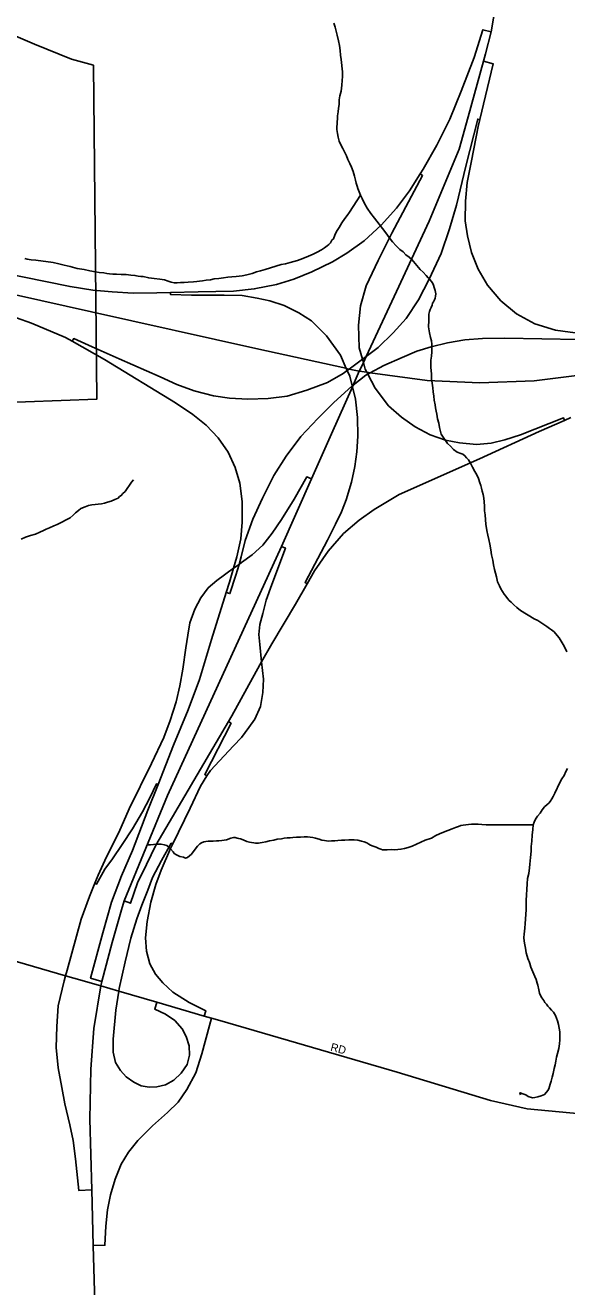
# Model space of a CAD drawing. Extents: x 2010165 to 2382125, y 1060529 to 1407316.
# Drawn here: x 2200589 to 2203970, y 1236646 to 1244530 of the extents above; entities that cross this region are included whole.
import ezdxf

# ---------------------------------------------------------------- set-up
doc = ezdxf.new("R2010")
doc.units = 0
for name, color, linetype in [('GM_X_City_Street', 7, 'Continuous'), ('GM_X_City_Street_Text', 7, 'Continuous'), ('GM_X_Corporation', 7, 'Continuous'), ('GM_X_Interchange_Ramps', 7, 'Continuous'), ('GM_X_Interstate_Route', 7, 'Continuous'), ('GM_X_Minor_River', 7, 'Continuous')]:
    doc.layers.add(name, color=color, linetype=linetype)

msp = doc.modelspace()

# ---------------------------------------------------------------- linework, layer by layer
at = {"layer": 'GM_X_City_Street'}
for points in [[(2200490.6, 1238690.6), (2200841.5, 1238589.3), (2200893.3, 1238574.3)], [(2200893.3, 1238574.3), (2201061.2, 1238525.8), (2201172.9, 1238493.3), (2201411.1, 1238424), (2201706.8, 1238337.8), (2201753, 1238324.4), (2201804.2, 1238309.5)], [(2201804.2, 1238309.5), (2202910.5, 1237987.4), (2203494.9, 1237808.8), (2203722.2, 1237758), (2204055, 1237725.6), (2204333.7, 1237698.8)]]:
    msp.add_lwpolyline(points, dxfattribs=at)
at = {"layer": 'GM_X_Corporation'}
for points in [[(2200349.5, 1244537.5), (2200647.2, 1244412.3), (2200878.4, 1244318.5), (2201015, 1244279.8), (2201036, 1242192.1), (2198138.5, 1242084.4), (2196573.6, 1242036.6), (2196545.5, 1243492.5), (2195034.7, 1243442.4)], [(2198280.5, 1234083.9), (2198183.7, 1239614.7), (2198138.5, 1242084.4), (2201036, 1242192.1), (2201015, 1244279.8), (2200878.4, 1244318.5), (2200647.2, 1244412.3), (2200349.5, 1244537.5)]]:
    msp.add_lwpolyline(points, dxfattribs=at)
at = {"layer": 'GM_X_Interchange_Ramps'}
for points in [[(2203498.3, 1244488.9), (2203446.7, 1244501.5), (2203392, 1244327), (2203311.5, 1244116.9), (2203241.1, 1243942.6), (2203159.8, 1243779.8), (2203073.3, 1243629.3), (2203054.8, 1243600.1), (2202988, 1243495.4), (2202907.6, 1243386.8), (2202810.5, 1243279.5), (2202706, 1243183), (2202597.8, 1243105.9), (2202506.6, 1243050), (2202378.6, 1242987.9), (2202267.1, 1242943.3), (2202157.6, 1242909.7), (2202019.1, 1242881.4), (2201889.2, 1242868.5), (2201668.8, 1242863.2), (2201496, 1242859.4), (2201410.9, 1242857.6), (2201263.2, 1242854.9), (2201132.3, 1242863.8), (2201012.1, 1242873.2), (2200869.2, 1242896.2), (2200128.4, 1243046.7)], [(2205066.3, 1242577.5), (2205044.2, 1242674.5), (2204766.1, 1242630.3), (2204514.8, 1242602.2), (2204483.8, 1242600.1), (2204280.5, 1242586.8), (2204271.5, 1242587.4), (2204069, 1242601.5), (2203900.1, 1242624), (2203770.1, 1242664.3), (2203656, 1242725.5), (2203557.7, 1242807.5), (2203475.8, 1242906.2), (2203416.6, 1243006), (2203375.4, 1243110.3), (2203351.1, 1243212.8), (2203336, 1243308.2), (2203338, 1243430.8), (2203349.2, 1243546.5), (2203376.3, 1243682.9), (2203417.8, 1243896), (2203428.2, 1243939.8), (2203511.6, 1244288.3), (2203451.1, 1244305)], [(2200882.5, 1242554.4), (2200892.3, 1242571.5), (2201006.5, 1242520.7), (2201176.1, 1242445.7), (2201430.9, 1242331.8), (2201535.4, 1242284.9), (2201644.4, 1242245), (2201763.7, 1242213.1), (2201864.6, 1242198.2), (2201978.6, 1242191.9), (2202105.1, 1242197.1), (2202223.6, 1242212.4), (2202346.5, 1242249.5), (2202476.2, 1242296.9), (2202574.5, 1242352.6), (2202599.6, 1242371.4), (2202612.4, 1242380.9), (2202694.9, 1242442.7), (2202718.3, 1242460.2), (2202793.1, 1242516.2), (2202887.3, 1242606.7), (2202966.6, 1242697.1), (2203043.6, 1242813.8), (2203111.9, 1242943.5), (2203185.8, 1243104.1), (2203237.4, 1243257.1), (2203281.2, 1243405.5), (2203340.9, 1243649.2), (2203414.1, 1243943.1), (2203428.2, 1243939.8)], [(2203054.8, 1243600.1), (2203070.1, 1243590.4), (2202877.2, 1243229.5), (2202792.2, 1243058.5), (2202718.4, 1242900.8), (2202682.1, 1242776.5), (2202670.2, 1242655.7), (2202675, 1242513.1), (2202694.9, 1242442.7), (2202700.6, 1242422.2), (2202712.3, 1242380.9), (2202722.7, 1242360.5), (2202728.3, 1242349.4), (2202773.3, 1242261.1), (2202858.2, 1242150.8), (2202937.9, 1242079.5), (2203023.9, 1242019), (2203117, 1241970.9), (2203213.1, 1241936), (2203301.1, 1241919.6), (2203406.3, 1241909.8), (2203497.6, 1241918.3), (2203582.5, 1241938.1), (2203681.5, 1241970.2), (2203950.3, 1242075.5), (2203956.9, 1242060.3)], [(2202348.6, 1241039), (2202336, 1241046.1), (2202475.4, 1241311.5), (2202527.2, 1241412.1), (2202563.2, 1241489.5), (2202592, 1241564.5), (2202627.1, 1241674.2), (2202647.8, 1241772.4), (2202660, 1241863.1), (2202664.8, 1241962.2), (2202663.8, 1242077.2), (2202651, 1242193.5), (2202631.8, 1242269.6), (2202630.3, 1242275.6), (2202614.9, 1242336.5), (2202599.6, 1242371.4), (2202593.7, 1242385.1), (2202557.5, 1242468.1), (2202470.7, 1242587.6), (2202375.6, 1242682.2), (2202297.5, 1242733), (2202205, 1242779), (2202116.7, 1242808.1), (2202037.2, 1242823.1), (2201943.5, 1242840), (2201832.1, 1242843.5), (2201627.6, 1242842.4), (2201496.3, 1242846.3), (2201496, 1242859.4)], [(2200441.9, 1242733.5), (2200629.4, 1242667.9), (2200841.7, 1242577.6), (2200882.5, 1242554.4), (2201084, 1242439.8), (2201528, 1242169.6), (2201635.6, 1242096), (2201718.4, 1242030.6), (2201794.6, 1241951.9), (2201855.3, 1241862.5), (2201899.5, 1241764.7), (2201929.7, 1241667.7), (2201943.5, 1241554), (2201943.4, 1241424.6), (2201935, 1241320), (2201910, 1241206.9), (2201889.7, 1241135.7), (2201864.8, 1241048.5), (2201844.6, 1240984.5), (2201752.2, 1240691.1), (2201677.7, 1240440.1), (2201607.1, 1240251.1), (2201514.4, 1240029.7), (2201419.8, 1239784.2), (2201355.1, 1239623.4), (2201258.4, 1239373.2), (2201190.9, 1239213.3), (2201128, 1239049.4), (2201073.8, 1238858), (2200997.1, 1238573.5), (2201068.3, 1238552.9)], [(2204044.6, 1242566.1), (2203583.8, 1242574.3), (2203443.2, 1242571.5), (2203334.3, 1242563.1), (2203226.4, 1242544.2), (2203124.1, 1242520.5), (2203033.9, 1242491.9), (2202942.2, 1242454.2), (2202828.6, 1242403.7), (2202743.5, 1242357.7), (2202728.3, 1242349.4), (2202715.8, 1242342.7), (2202636.9, 1242281), (2202630.3, 1242275.6), (2202513.9, 1242169.8), (2202416.1, 1242072.5), (2202310, 1241959.9), (2202217.8, 1241836.3), (2202142, 1241715.5), (2202069.9, 1241574.3), (2202010.4, 1241443), (2201962.4, 1241308.6), (2201938.1, 1241208.3), (2201923.9, 1241160.4), (2201903.7, 1241092.3), (2201867.5, 1240977.3), (2201844.6, 1240984.5)], [(2201207.4, 1239056.8), (2201246, 1239042.9), (2201290.2, 1239169.5), (2201346.5, 1239285.4), (2201404.6, 1239404.8), (2201487.5, 1239546.4), (2201857.3, 1240177.4), (2201878.4, 1240213.3), (2202030.4, 1240491.1), (2202064.6, 1240550.6), (2202129.7, 1240663.8), (2202276.5, 1240912.4), (2202348.6, 1241039), (2202394.9, 1241120.3), (2202479.6, 1241243), (2202576.5, 1241352.8), (2202674.5, 1241436.9), (2202767.8, 1241502.6), (2202923.4, 1241597.2), (2203424.9, 1241819.1), (2203797.8, 1241990.3), (2203956.9, 1242060.3), (2203996.5, 1242077.7)], [(2202376.8, 1241694), (2202346.6, 1241706.7), (2202268.3, 1241568.3), (2202190.2, 1241441.6), (2202130.3, 1241355.3), (2202073, 1241279.4), (2202006.6, 1241220.1), (2201940.4, 1241172.4), (2201923.9, 1241160.4), (2201889.7, 1241135.7), (2201784.5, 1241059.9), (2201731.2, 1241013.1), (2201684.7, 1240952.1), (2201648.8, 1240879.4), (2201617.6, 1240795.9), (2201603.8, 1240717.9), (2201591.6, 1240639), (2201573.5, 1240505), (2201555.1, 1240402.3), (2201531, 1240300.6), (2201495, 1240184.2), (2201454.3, 1240078.6), (2201377.1, 1239915.2), (2201239.2, 1239631.8), (2201173, 1239485.5), (2201096.8, 1239331.9), (2201045.2, 1239217.5), (2201024.3, 1239167), (2200990, 1239084.2), (2200938.8, 1238942.6), (2200851.9, 1238624.2), (2200841.5, 1238589.3)], [(2201706.8, 1238337.8), (2201716.5, 1238370.5), (2201612.7, 1238422.8), (2201511.7, 1238486.1), (2201448.9, 1238545.4), (2201402, 1238598.6), (2201368.1, 1238664.1), (2201345.4, 1238742.3), (2201339.7, 1238825.9), (2201350.6, 1238928.7), (2201372.4, 1239050.1), (2201404.5, 1239159.1), (2201437.9, 1239250.1), (2201496, 1239383.7), (2201510.2, 1239413.1), (2201618.4, 1239637.4), (2201683.4, 1239775), (2201723.8, 1239837.9), (2201745.8, 1239872.2), (2201802.3, 1239931.9), (2201889.5, 1240026.6), (2201940, 1240078), (2201985.5, 1240140.5), (2202022.7, 1240193.5), (2202058.7, 1240272.1), (2202073.7, 1240360.1), (2202075.8, 1240443.6), (2202064.6, 1240550.6), (2202053.3, 1240658.6), (2202048.3, 1240722.5), (2202054.8, 1240785.3), (2202072.4, 1240853.1), (2202094.2, 1240937.4), (2202129, 1241033.9), (2202213.6, 1241262.3), (2202190.1, 1241272.6)], [(2201723.8, 1239837.9), (2201709.6, 1239847), (2201874.1, 1240167.6), (2201857.3, 1240177.4)], [(2201419.8, 1239784.2), (2201408.6, 1239788.5), (2201367.4, 1239701.9), (2201321.3, 1239613.8), (2201260, 1239508.6), (2201193.9, 1239410.1), (2201134.5, 1239320.5), (2201085.5, 1239254.7), (2201054.8, 1239200), (2201035.1, 1239162.5), (2201024.3, 1239167)], [(2201411.1, 1238424), (2201398.3, 1238380.6), (2201464.7, 1238349.7), (2201522.6, 1238309.3), (2201568.1, 1238258.4), (2201594.8, 1238210.4), (2201612.7, 1238151), (2201615.4, 1238093.6), (2201600.2, 1238035), (2201562.5, 1237980.3), (2201516.2, 1237937.5), (2201465.5, 1237907.7), (2201411.6, 1237896.2), (2201363.9, 1237892.9), (2201313.4, 1237902.1), (2201268.2, 1237923.6), (2201220.2, 1237957.5), (2201183.9, 1237998.2), (2201153.5, 1238047.2), (2201138.9, 1238111.6), (2201138.7, 1238193.7), (2201154.5, 1238375.4), (2201172.9, 1238493.3), (2201175.4, 1238508.8), (2201213.1, 1238676.9), (2201249.2, 1238823.9), (2201286.5, 1238945.3), (2201316.6, 1239031.3), (2201354.6, 1239125.1), (2201384.7, 1239203.3), (2201439.8, 1239310.3), (2201500.8, 1239417.6), (2201510.2, 1239413.1)], [(2200841.5, 1238589.3), (2200832.2, 1238558.2), (2200795.7, 1238402.4), (2200786.4, 1238272.7), (2200783.3, 1238141.5), (2200794.2, 1238013.3), (2200816.8, 1237892.1), (2200837, 1237788.1), (2200867.3, 1237658.4), (2200889.1, 1237560.5), (2200903.1, 1237444.8), (2200923.4, 1237248.3), (2201006.1, 1237251.3)], [(2201014, 1236902.9), (2201086.3, 1236905.2), (2201092, 1237025), (2201102.5, 1237125.8), (2201121.2, 1237220.7), (2201150.5, 1237318.7), (2201188.5, 1237412.5), (2201233.2, 1237486.9), (2201293, 1237559.4), (2201383.4, 1237651.3), (2201477.3, 1237734.5), (2201543.1, 1237799.6), (2201598.8, 1237879), (2201654.8, 1237981.7), (2201691.7, 1238101.2), (2201739.6, 1238278.5), (2201753, 1238324.4)]]:
    msp.add_lwpolyline(points, dxfattribs=at)
at = {"layer": 'GM_X_Interstate_Route'}
for points in [[(2203462.9, 1244351), (2203498.3, 1244488.9), (2203558.5, 1244845.4), (2203594.1, 1245101.6), (2203618.5, 1245406.1), (2203618.5, 1245829.3), (2203606.3, 1246150.8), (2203593.9, 1246239.9)], [(2203354.6, 1243958.2), (2203451.1, 1244305), (2203462.9, 1244351)], [(2202906.8, 1242865.4), (2203111.3, 1243304.9), (2203298.2, 1243755.3), (2203354.6, 1243958.2)], [(2200368.8, 1242880.4), (2201003.5, 1242738.7)], [(2202689.9, 1242399.1), (2202700.6, 1242422.2), (2202718.3, 1242460.2), (2202906.8, 1242865.4)], [(2201003.5, 1242738.7), (2202030, 1242509.4), (2202590.5, 1242385.8)], [(2202590.5, 1242385.8), (2202593.7, 1242385.1), (2202612.4, 1242380.9), (2202675, 1242367.1), (2202722.7, 1242360.5), (2202743.5, 1242357.7), (2203098.5, 1242308.4), (2203427.9, 1242294.2), (2203766.2, 1242307.3), (2204049.2, 1242342), (2204521.1, 1242447.9), (2204570.6, 1242459.7)], [(2202501.8, 1241976.1), (2202631.8, 1242269.6), (2202636.9, 1242281), (2202675, 1242367.1), (2202689.9, 1242399.1)], [(2201191.2, 1239001), (2201207.4, 1239056.8), (2201477.1, 1239716.8), (2202190.1, 1241272.6), (2202376.8, 1241694), (2202501.8, 1241976.1)], [(2201061.2, 1238525.8), (2201068.3, 1238552.9), (2201132.4, 1238798.1), (2201191.2, 1239001)], [(2201540.9, 1228312.6), (2201525.3, 1228418.8), (2201283.7, 1230071.5), (2201199.6, 1230888.6), (2201166.4, 1231599.4), (2201091.9, 1234186.5), (2201014, 1236902.9), (2201006.1, 1237251.3), (2200991.7, 1237693.4), (2200999.4, 1238005.6), (2201016.8, 1238260.1), (2201061.2, 1238525.8)]]:
    msp.add_lwpolyline(points, dxfattribs=at)
at = {"layer": 'GM_X_Minor_River'}
for points in [[(2202515.6, 1244541.9), (2202523.9, 1244518), (2202530.3, 1244492), (2202536.7, 1244468), (2202545.2, 1244431.9), (2202551.6, 1244403.9), (2202556, 1244371.9), (2202558.4, 1244341.8), (2202560.8, 1244315.8), (2202569.9, 1244237.6), (2202570.3, 1244209.5), (2202568.6, 1244183.4), (2202565, 1244155.3), (2202561.5, 1244117.1), (2202553.9, 1244088.9), (2202550.2, 1244062.8), (2202548.6, 1244034.7), (2202544.9, 1244010.6), (2202543.2, 1243988.5), (2202539.5, 1243964.4), (2202537.8, 1243944.3), (2202536, 1243926.2), (2202536.2, 1243912.1), (2202534.5, 1243896.1), (2202534.7, 1243878), (2202539.1, 1243852), (2202543.4, 1243830), (2202549.7, 1243805.9), (2202560.1, 1243782), (2202572.4, 1243760.1), (2202582.7, 1243738.1), (2202595.1, 1243714.2), (2202603.4, 1243690.2), (2202615.8, 1243666.3), (2202626.1, 1243642.3), (2202636.5, 1243616.4), (2202644.9, 1243586.4), (2202651.3, 1243562.4), (2202655.6, 1243542.4), (2202661.8, 1243524.4), (2202666.1, 1243508.4), (2202674.4, 1243488.4), (2202682.6, 1243468.5), (2202693, 1243446.5), (2202705.3, 1243420.6), (2202723.9, 1243386.7), (2202746.4, 1243352.8), (2202770.8, 1243323)], [(2202682.6, 1243468.5), (2202613.9, 1243361.3), (2202600.2, 1243341), (2202584.4, 1243320.8), (2202566.7, 1243294.5), (2202549.1, 1243266.2), (2202533.4, 1243239.9), (2202521.7, 1243217.7), (2202514, 1243195.5), (2202504.1, 1243185.4), (2202494.3, 1243169.2), (2202484.4, 1243159.1), (2202474.5, 1243150.9), (2202458.6, 1243138.7), (2202438.7, 1243126.4), (2202412.9, 1243112), (2202387, 1243099.7), (2202357.1, 1243087.3), (2202323.2, 1243072.8), (2202289.3, 1243058.4), (2202243.4, 1243047.8), (2202213.4, 1243039.4), (2202187.4, 1243035.1), (2202087.6, 1243003.8), (2202057.6, 1242995.4), (2202033.7, 1242989.1), (2202005.7, 1242978.7), (2201973.8, 1242970.3), (2201943.8, 1242963.9), (2201905.8, 1242959.4), (2201879.7, 1242957.1), (2201853.7, 1242954.8), (2201827.7, 1242950.5), (2201797.7, 1242946.1), (2201769.7, 1242943.8), (2201745.7, 1242939.5), (2201719.6, 1242937.1), (2201695.6, 1242932.8), (2201677.6, 1242930.6), (2201659.6, 1242928.4), (2201639.6, 1242926.1), (2201605.5, 1242923.7), (2201581.5, 1242921.4), (2201559.5, 1242921.1), (2201537.5, 1242918.9), (2201519.4, 1242920.7), (2201501.3, 1242924.5), (2201481.2, 1242930.2), (2201459, 1242938), (2201428.9, 1242943.7), (2201394.7, 1242947.3), (2201360.6, 1242950.9), (2201326.4, 1242958.5), (2201310.4, 1242960.3), (2201294.3, 1242962.1), (2201274.2, 1242965.9), (2201248.1, 1242967.6), (2201220, 1242971.2), (2201187.9, 1242972.8), (2201159.8, 1242974.5), (2201135.7, 1242974.2), (2201115.7, 1242976), (2201099.6, 1242977.8), (2201079.5, 1242981.6), (2201051.4, 1242985.2), (2201027.3, 1242989), (2200993.1, 1242994.6), (2200956.9, 1243002.2), (2200912.7, 1243009.7), (2200870.5, 1243021.2), (2200832.3, 1243030.8), (2200798.1, 1243038.4), (2200763.9, 1243046), (2200655.4, 1243060.7), (2200625.3, 1243064.4), (2200601.2, 1243068.1), (2200587.1, 1243071.9)], [(2202770.8, 1243323), (2202799.4, 1243287.3), (2202819.8, 1243259.4), (2202840.3, 1243231.6), (2202860.7, 1243203.7), (2202883.1, 1243175.9), (2202905.5, 1243150.1), (2202927.9, 1243128.3), (2202948.1, 1243112.5), (2202966.4, 1243094.6), (2202986.7, 1243080.8), (2203002.9, 1243065), (2203055.9, 1243003.4), (2203074.2, 1242985.6), (2203092.5, 1242965.7), (2203104.7, 1242951.8), (2203114.9, 1242939.9), (2203123, 1242930), (2203131.2, 1242920.1), (2203137.4, 1242906.1), (2203141.6, 1242890.1), (2203147.9, 1242872.1), (2203152.2, 1242850.1), (2203150.4, 1242836), (2203148.5, 1242823.9), (2203144.7, 1242813.9), (2203138.8, 1242801.8), (2203132.9, 1242791.7), (2203129.1, 1242779.6), (2203123.3, 1242765.5), (2203117.4, 1242753.3), (2203113.6, 1242741.3), (2203109.8, 1242723.2), (2203108.3, 1242685), (2203106.9, 1242644.9), (2203113.4, 1242606.8), (2203119.8, 1242578.8), (2203126.1, 1242556.8), (2203128.4, 1242536.8), (2203128.7, 1242516.7), (2203127.1, 1242488.6), (2203125.4, 1242460.5), (2203121.8, 1242436.4), (2203122.1, 1242414.3), (2203122.4, 1242390.2), (2203124.9, 1242352.1), (2203125.4, 1242320), (2203129.8, 1242292), (2203134.2, 1242263.9), (2203136.5, 1242237.9), (2203140.9, 1242211.9), (2203143.2, 1242185.8), (2203147.6, 1242157.8), (2203149.9, 1242137.7), (2203154.2, 1242117.7), (2203158.4, 1242099.7), (2203162.9, 1242069.7), (2203171.2, 1242043.7), (2203175.6, 1242015.6), (2203182, 1241991.6), (2203186.2, 1241973.6), (2203194.4, 1241961.7), (2203225.1, 1241915.9), (2203243.4, 1241898.1), (2203263.7, 1241878.2), (2203286, 1241862.5), (2203308.2, 1241852.7), (2203320.3, 1241848.8), (2203334.4, 1241839), (2203344.6, 1241827.1), (2203356.8, 1241813.2), (2203369.1, 1241793.2), (2203381.5, 1241767.3), (2203395.9, 1241741.4), (2203408.2, 1241719.5), (2203418.5, 1241697.5), (2203427, 1241669.5), (2203433.2, 1241653.6), (2203437.4, 1241637.6), (2203441.7, 1241617.5), (2203448, 1241597.6), (2203452.3, 1241573.5), (2203454.6, 1241551.5), (2203457, 1241523.4), (2203457.4, 1241495.3), (2203459.8, 1241469.3), (2203462.2, 1241439.2), (2203464.6, 1241411.1), (2203471.1, 1241371.1), (2203477.5, 1241343.1), (2203483.9, 1241315.1), (2203490.3, 1241287), (2203496.8, 1241251), (2203501.3, 1241218.9), (2203507.7, 1241186.9), (2203512.1, 1241156.9), (2203518.5, 1241128.9), (2203524.9, 1241104.9), (2203531.2, 1241082.9), (2203537.7, 1241050.8), (2203550, 1241026.9)], [(2201265.4, 1241689.1), (2201251.8, 1241673.4), (2201240, 1241655.2), (2201226.2, 1241634.9), (2201212.5, 1241616.7), (2201198.6, 1241602.5), (2201188.8, 1241590.3), (2201178.8, 1241584.2), (2201168.9, 1241574.1), (2201149, 1241565.8), (2201125.1, 1241555.5), (2201103.1, 1241549.2), (2201083.2, 1241542.9), (2201065.2, 1241538.7), (2201045.2, 1241536.4), (2201025.1, 1241534.2), (2201005.1, 1241531.9), (2200985.1, 1241527.7), (2200963.2, 1241519.4), (2200937.3, 1241509.1), (2200921.4, 1241496.8), (2200903.6, 1241482.6), (2200887.7, 1241468.3), (2200869.9, 1241452.1), (2200854, 1241443.8), (2200810.2, 1241419.2), (2200788.3, 1241408.9), (2200768.4, 1241400.7), (2200740.5, 1241388.3), (2200720.5, 1241380), (2200702.6, 1241371.8), (2200680.7, 1241361.5), (2200652.8, 1241349.1), (2200622.8, 1241340.7), (2200590.9, 1241330.3), (2200563, 1241317.9)], [(2203550, 1241026.9), (2203558.3, 1241006.9), (2203568.5, 1240991), (2203578.8, 1240975.1), (2203589, 1240961.2), (2203599.2, 1240947.2), (2203611.4, 1240935.4), (2203623.6, 1240923.5), (2203639.8, 1240907.6), (2203658.1, 1240891.8), (2203680.4, 1240872), (2203767.3, 1240820.8), (2203789.5, 1240809.1), (2203807.7, 1240797.3), (2203827.9, 1240785.5), (2203846.2, 1240771.6), (2203862.4, 1240759.8), (2203874.5, 1240751.9), (2203890.7, 1240738.1), (2203911.1, 1240716.2), (2203923.3, 1240700.3), (2203935.6, 1240680.4), (2203947.9, 1240660.5), (2203960.3, 1240636.6), (2203970.6, 1240614.6)], [(2203974.6, 1239884.3), (2203964.8, 1239866.1), (2203953.1, 1239841.9), (2203939.4, 1239819.6), (2203927.7, 1239797.4), (2203896.5, 1239730.8), (2203884.8, 1239710.6), (2203877, 1239694.5), (2203867.2, 1239678.3), (2203857.3, 1239668.2), (2203847.4, 1239660), (2203831.5, 1239645.8), (2203815.8, 1239625.5), (2203804, 1239605.3), (2203788.2, 1239587.1), (2203778.4, 1239574.9), (2203772.5, 1239562.8), (2203766.7, 1239548.7), (2203760.9, 1239532.6), (2203757.3, 1239502.4), (2203753.7, 1239468.3), (2203752.3, 1239430.1), (2203748.7, 1239398), (2203747.1, 1239369.9), (2203745.4, 1239347.8), (2203743.6, 1239327.7), (2203741.9, 1239307.6), (2203740.2, 1239287.5), (2203736.5, 1239263.4), (2203733, 1239229.2), (2203725.4, 1239197.1), (2203723.8, 1239164.9), (2203720.3, 1239128.8), (2203718.8, 1239094.6), (2203717.2, 1239060.5), (2203717.6, 1239030.4), (2203716, 1239002.3), (2203714.4, 1238974.2), (2203712.8, 1238944.1), (2203711.2, 1238915.9), (2203707.6, 1238887.8), (2203704.1, 1238849.6), (2203702.4, 1238827.6), (2203704.7, 1238805.5), (2203709, 1238783.5), (2203713.3, 1238761.5), (2203717.7, 1238733.4)], [(2203760.9, 1239532.6), (2203466.2, 1239533), (2203440.1, 1239534.7), (2203418, 1239536.5), (2203404, 1239536.3), (2203388, 1239536.1), (2203375.9, 1239535.9), (2203355.9, 1239535.7), (2203339.9, 1239533.5), (2203323.9, 1239531.3), (2203307.9, 1239529.1), (2203293.9, 1239522.9), (2203276, 1239516.7), (2203254, 1239508.4), (2203228.1, 1239498.1), (2203200.2, 1239487.7), (2203176.3, 1239477.3), (2203152.4, 1239465), (2203126.5, 1239448.7), (2203086.6, 1239436.1), (2203004.9, 1239399), (2202979, 1239390.7), (2202957, 1239384.4), (2202935, 1239380.1), (2202915, 1239377.9), (2202893, 1239375.6), (2202872.9, 1239377.4), (2202848.9, 1239377.1), (2202818.8, 1239376.7), (2202808.7, 1239380.6), (2202796.6, 1239384.5), (2202780.5, 1239392.3), (2202762.3, 1239400.1), (2202744.2, 1239405.9), (2202734.1, 1239411.8), (2202722, 1239419.7), (2202705.9, 1239425.5), (2202687.8, 1239431.3), (2202665.6, 1239437.1), (2202643.5, 1239438.8), (2202609.5, 1239438.4), (2202585.4, 1239436.1), (2202563.4, 1239435.8), (2202541.4, 1239435.6), (2202521.3, 1239433.3), (2202501.3, 1239433.1), (2202483.3, 1239430.9), (2202469.2, 1239432.7), (2202457.2, 1239434.6), (2202441.1, 1239436.4), (2202425, 1239442.2), (2202400.8, 1239449.9), (2202384.7, 1239453.8), (2202368.7, 1239455.6), (2202350.6, 1239457.4), (2202330.6, 1239457.1), (2202308.5, 1239454.8), (2202282.5, 1239454.5), (2202260.4, 1239454.3), (2202242.4, 1239452), (2202224.4, 1239451.8), (2202206.4, 1239449.6), (2202188.4, 1239445.4), (2202162.4, 1239443.1), (2202140.4, 1239436.8), (2202114.4, 1239432.4), (2202090.4, 1239426.1), (2202068.4, 1239421.8), (2202044.4, 1239417.5), (2202028.4, 1239417.4), (2201990.2, 1239424.9), (2201972.1, 1239428.7), (2201949.9, 1239438.5), (2201933.8, 1239444.3), (2201921.7, 1239448.2), (2201911.7, 1239450.1), (2201899.6, 1239453.9), (2201889.6, 1239453.8), (2201873.6, 1239449.6), (2201845.7, 1239439.2), (2201817.7, 1239434.9), (2201797.6, 1239432.6), (2201783.6, 1239432.5), (2201763.6, 1239430.2), (2201745.6, 1239430), (2201731.5, 1239429.8), (2201717.5, 1239427.6), (2201703.5, 1239425.5), (2201689.6, 1239419.3), (2201679.6, 1239413.1), (2201663.8, 1239398.9), (2201650, 1239380.7), (2201626.4, 1239348.3), (2201602.6, 1239327.9), (2201590.6, 1239323.8), (2201576.5, 1239329.6), (2201554.4, 1239335.4), (2201534.2, 1239345.2)], [(2201534.2, 1239345.2), (2201520.1, 1239353), (2201511.9, 1239363), (2201495.6, 1239382.8), (2201485.5, 1239392.7), (2201473.3, 1239402.6), (2201457.2, 1239408.5), (2201437.1, 1239412.2), (2201415, 1239411.9), (2201391, 1239409.7), (2201371, 1239407.4), (2201355, 1239407.2), (2201350.9, 1239407.2), (2201353, 1239407.2)], [(2203717.7, 1238733.4), (2203722, 1238711.4), (2203726.2, 1238697.4), (2203730.4, 1238687.4), (2203734.5, 1238677.5), (2203738.7, 1238665.5), (2203745, 1238643.5), (2203771.8, 1238585.6), (2203778.1, 1238565.6), (2203784.4, 1238543.6), (2203788.6, 1238529.6), (2203795, 1238501.6), (2203799.3, 1238481.6), (2203805.6, 1238465.6), (2203813.8, 1238451.7), (2203826, 1238433.8), (2203834.2, 1238421.8), (2203844.4, 1238411.9), (2203852.6, 1238400), (2203862.7, 1238388.1), (2203875, 1238374.2), (2203887.2, 1238362.3), (2203899.5, 1238340.3), (2203905.7, 1238324.4), (2203912, 1238308.4), (2203918.3, 1238284.4), (2203922.6, 1238262.4), (2203926.9, 1238238.3), (2203927.3, 1238214.3), (2203927.6, 1238188.2), (2203923.9, 1238164.1), (2203920.4, 1238133.9), (2203912.7, 1238103.7), (2203907.1, 1238079.6), (2203901.4, 1238055.4), (2203897.7, 1238033.3), (2203892, 1238009.2), (2203884.4, 1237979), (2203878.7, 1237954.8), (2203873, 1237930.7), (2203867.2, 1237912.6), (2203861.5, 1237896.4), (2203857.6, 1237882.3), (2203851.8, 1237872.2), (2203843.9, 1237862.1), (2203832, 1237847.9), (2203810.1, 1237839.6), (2203790.1, 1237833.4), (2203770.2, 1237829.1), (2203756.2, 1237826.9), (2203730, 1237834.6), (2203713.8, 1237844.5), (2203695.7, 1237852.3), (2203679.5, 1237858.1), (2203677.5, 1237858.1), (2203681.7, 1237846.1)]]:
    msp.add_lwpolyline(points, dxfattribs=at)

# ---------------------------------------------------------------- texts
at = {"layer": 'GM_X_City_Street_Text'}
msp.add_text('RD', height=50, rotation=345.25417, dxfattribs=at).set_placement((2202491.4, 1238121.9))

doc.saveas('drawing.dxf')
